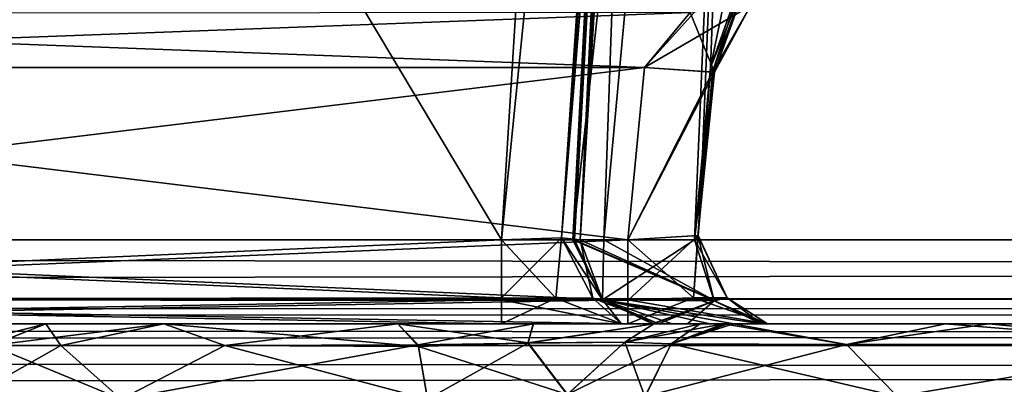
# Model space of a CAD drawing. Header units: inches. Extents: x -10 to 10, y -2.3 to 4.3.
# Tile 514 of 656: x -2.496 to -2.125, y -1.628 to -1.49. Entities that reach past the tile are written whole.
import ezdxf

# ---------------------------------------------------------------- set-up
doc = ezdxf.new("R2010")
doc.units = ezdxf.units.IN
doc.header["$LTSCALE"] = 65.185185
doc.header["$MEASUREMENT"] = 0
for name, color, linetype in [('131', 7, 'CONTINUOUS'), ('140', 7, 'CONTINUOUS'), ('165', 7, 'CONTINUOUS'), ('195', 7, 'CONTINUOUS'), ('196', 7, 'CONTINUOUS'), ('3830', 7, 'CONTINUOUS'), ('3835', 7, 'CONTINUOUS'), ('4256', 7, 'CONTINUOUS'), ('4257', 7, 'CONTINUOUS'), ('4258', 7, 'CONTINUOUS'), ('4259', 7, 'CONTINUOUS'), ('432', 7, 'CONTINUOUS'), ('5758', 7, 'CONTINUOUS'), ('5759', 7, 'CONTINUOUS'), ('5760', 7, 'CONTINUOUS'), ('5766', 7, 'CONTINUOUS'), ('5767', 7, 'CONTINUOUS'), ('5768', 7, 'CONTINUOUS'), ('5769', 7, 'CONTINUOUS'), ('5770', 7, 'CONTINUOUS'), ('5771', 7, 'CONTINUOUS'), ('5772', 7, 'CONTINUOUS'), ('5773', 7, 'CONTINUOUS'), ('5941', 7, 'CONTINUOUS'), ('5942', 7, 'CONTINUOUS'), ('5965', 7, 'CONTINUOUS'), ('5966', 7, 'CONTINUOUS'), ('6282', 7, 'CONTINUOUS'), ('6283', 7, 'CONTINUOUS'), ('6829', 7, 'CONTINUOUS'), ('6830', 7, 'CONTINUOUS'), ('724', 7, 'CONTINUOUS'), ('725', 7, 'CONTINUOUS'), ('726', 7, 'CONTINUOUS'), ('727', 7, 'CONTINUOUS'), ('728', 7, 'CONTINUOUS'), ('729', 7, 'CONTINUOUS'), ('730', 7, 'CONTINUOUS'), ('731', 7, 'CONTINUOUS'), ('732', 7, 'CONTINUOUS'), ('733', 7, 'CONTINUOUS'), ('734', 7, 'CONTINUOUS'), ('8585', 7, 'CONTINUOUS'), ('8594', 7, 'CONTINUOUS')]:
    doc.layers.add(name, color=color, linetype=linetype)

msp = doc.modelspace()

# ---------------------------------------------------------------- linework, layer by layer
at = {"layer": '131', "linetype": 'Continuous'}
for points in [[(8.075, -1.605, 4.09849), (-8.075, -1.605, 4.09849), (8.075, -1.605, -4.09849), (8.075, -1.605, 4.09849)], [(8.075, -1.605, -4.09849), (-8.075, -1.605, 4.09849), (-8.075, -1.605, -4.09849), (8.075, -1.605, -4.09849)]]:
    msp.add_3dface(points, dxfattribs=at)
at = {"layer": '140', "linetype": 'Continuous'}
for points in [[(-8.5782, -1.605, -4.59779), (8.57822, -1.605, -4.59779), (-5.96565, -1.605, -4.58254), (-8.5782, -1.605, -4.59779)], [(8.57822, -1.605, 4.59779), (-8.5782, -1.605, 4.59779), (5.96565, -1.605, 4.58254), (8.57822, -1.605, 4.59779)], [(5.96565, -1.605, 4.58254), (-8.5782, -1.605, 4.59779), (1.96565, -1.605, 4.58254), (5.96565, -1.605, 4.58254)], [(1.96565, -1.605, 4.58254), (-8.5782, -1.605, 4.59779), (-1.98604, -1.605, 4.58467), (1.96565, -1.605, 4.58254)], [(-1.98604, -1.605, 4.58467), (-8.5782, -1.605, 4.59779), (-5.98604, -1.605, 4.58467), (-1.98604, -1.605, 4.58467)], [(-2.14705, -1.605, 4.53289), (-1.98604, -1.605, 4.58467), (-5.98604, -1.605, 4.58467), (-2.14705, -1.605, 4.53289)], [(-2.31453, -1.605, 4.45621), (-2.14705, -1.605, 4.53289), (-5.98604, -1.605, 4.58467), (-2.31453, -1.605, 4.45621)], [(-2.82517, -1.605, 4.45621), (-2.31453, -1.605, 4.45621), (-5.98604, -1.605, 4.58467), (-2.82517, -1.605, 4.45621)], [(-5.96565, -1.605, -4.58254), (8.57822, -1.605, -4.59779), (-1.96565, -1.605, -4.58254), (-5.96565, -1.605, -4.58254)], [(-5.81869, -1.605, -4.49853), (-5.96565, -1.605, -4.58254), (-1.96565, -1.605, -4.58254), (-5.81869, -1.605, -4.49853)], [(-5.68547, -1.605, -4.45621), (-5.81869, -1.605, -4.49853), (-1.96565, -1.605, -4.58254), (-5.68547, -1.605, -4.45621)], [(-5.17483, -1.605, -4.45621), (-5.68547, -1.605, -4.45621), (-1.96565, -1.605, -4.58254), (-5.17483, -1.605, -4.45621)], [(-4.82517, -1.605, -4.45621), (-5.17483, -1.605, -4.45621), (-1.96565, -1.605, -4.58254), (-4.82517, -1.605, -4.45621)], [(-4.15533, -1.605, -4.45621), (-4.82517, -1.605, -4.45621), (-1.96565, -1.605, -4.58254), (-4.15533, -1.605, -4.45621)], [(-4.11292, -1.605, -4.43865), (-4.15533, -1.605, -4.45621), (-1.96565, -1.605, -4.58254), (-4.11292, -1.605, -4.43865)], [(-3.84467, -1.605, -4.45621), (-4.11292, -1.605, -4.43865), (-1.96565, -1.605, -4.58254), (-3.84467, -1.605, -4.45621)], [(-3.17483, -1.605, -4.45621), (-3.84467, -1.605, -4.45621), (-1.96565, -1.605, -4.58254), (-3.17483, -1.605, -4.45621)], [(-3.13242, -1.605, -4.43865), (-3.17483, -1.605, -4.45621), (-1.96565, -1.605, -4.58254), (-3.13242, -1.605, -4.43865)], [(-2.82517, -1.605, -4.45621), (-3.13242, -1.605, -4.43865), (-1.96565, -1.605, -4.58254), (-2.82517, -1.605, -4.45621)], [(-2.31452, -1.605, -4.45621), (-2.82517, -1.605, -4.45621), (-2.1307, -1.605, -4.54503), (-2.31452, -1.605, -4.45621)], [(-2.1307, -1.605, -4.54503), (-2.82517, -1.605, -4.45621), (-1.96565, -1.605, -4.58254), (-2.1307, -1.605, -4.54503)], [(-2.26926, -1.605, 4.4356), (-2.14705, -1.605, 4.53289), (-2.31453, -1.605, 4.45621), (-2.26926, -1.605, 4.4356)], [(-2.26927, -1.605, -4.4356), (-2.31452, -1.605, -4.45621), (-2.1307, -1.605, -4.54503), (-2.26927, -1.605, -4.4356)], [(-2.25518, -1.605, -4.38791), (-2.26927, -1.605, -4.4356), (-2.1307, -1.605, -4.54503), (-2.25518, -1.605, -4.38791)], [(-2.23083, -1.605, 4.38494), (-2.14705, -1.605, 4.53289), (-2.26926, -1.605, 4.4356), (-2.23083, -1.605, 4.38494)], [(-2.23964, -1.605, 4.35707), (-2.23083, -1.605, 4.38494), (-2.26926, -1.605, 4.4356), (-2.23964, -1.605, 4.35707)], [(-2.25518, -1.605, 4.38791), (-2.23964, -1.605, 4.35707), (-2.26926, -1.605, 4.4356), (-2.25518, -1.605, 4.38791)], [(-2.25754, -1.605, -4.36073), (-2.25518, -1.605, -4.38791), (-2.25702, -1.605, -4.33343), (-2.25754, -1.605, -4.36073)], [(-2.25754, -1.605, 4.36074), (-2.25702, -1.605, 4.33343), (-2.25518, -1.605, 4.38791), (-2.25754, -1.605, 4.36074)], [(-2.25702, -1.605, -4.33343), (-2.25518, -1.605, -4.38791), (-2.23964, -1.605, -4.35706), (-2.25702, -1.605, -4.33343)], [(-2.25702, -1.605, 4.33343), (-2.23964, -1.605, 4.35707), (-2.25518, -1.605, 4.38791), (-2.25702, -1.605, 4.33343)], [(-2.23964, -1.605, -4.35706), (-2.25518, -1.605, -4.38791), (-2.22707, -1.605, -4.40491), (-2.23964, -1.605, -4.35706)], [(-2.22707, -1.605, -4.40491), (-2.25518, -1.605, -4.38791), (-2.1307, -1.605, -4.54503), (-2.22707, -1.605, -4.40491)], [(-2.2308, -1.605, -4.38506), (-2.23964, -1.605, -4.35706), (-2.22915, -1.605, -4.39501), (-2.2308, -1.605, -4.38506)], [(-2.22915, -1.605, -4.39501), (-2.23964, -1.605, -4.35706), (-2.22707, -1.605, -4.40491), (-2.22915, -1.605, -4.39501)]]:
    msp.add_3dface(points, dxfattribs=at)
at = {"layer": '165', "linetype": 'Continuous'}
for points in [[(8.57837, -1.59603, 4.61919), (8.57837, -1.57343, 4.62775), (-8.57837, -1.59542, 4.61977), (8.57837, -1.59603, 4.61919)], [(-8.57837, -1.59542, 4.61977), (8.57837, -1.57343, 4.62775), (-8.57837, -1.57343, 4.62775), (-8.57837, -1.59542, 4.61977)], [(-8.5782, -1.605, 4.59779), (8.57837, -1.59603, 4.61919), (-8.57837, -1.59542, 4.61977), (-8.5782, -1.605, 4.59779)], [(-8.5782, -1.605, 4.59779), (8.57822, -1.605, 4.59779), (8.57837, -1.59603, 4.61919), (-8.5782, -1.605, 4.59779)]]:
    msp.add_3dface(points, dxfattribs=at)
at = {"layer": '195', "linetype": 'Continuous'}
for points in [[(-8.57837, -1.59603, -4.61919), (-8.57837, -1.57343, -4.62775), (8.57837, -1.59542, -4.61977), (-8.57837, -1.59603, -4.61919)], [(8.57837, -1.59542, -4.61977), (-8.57837, -1.57343, -4.62775), (8.57837, -1.57343, -4.62775), (8.57837, -1.59542, -4.61977)], [(8.57822, -1.605, -4.59779), (-8.57837, -1.59603, -4.61919), (8.57837, -1.59542, -4.61977), (8.57822, -1.605, -4.59779)], [(8.57822, -1.605, -4.59779), (-8.5782, -1.605, -4.59779), (-8.57837, -1.59603, -4.61919), (8.57822, -1.605, -4.59779)]]:
    msp.add_3dface(points, dxfattribs=at)
at = {"layer": '196', "linetype": 'Continuous'}
for points in [[(-1.89693, -0.63817, -4.57874), (-8.57837, -1.57343, -4.62775), (-1.93761, -0.62096, -4.57784), (-1.89693, -0.63817, -4.57874)], [(-1.93761, -0.62096, -4.57784), (-8.57837, -1.57343, -4.62775), (-2.10307, -0.63817, -4.57874), (-1.93761, -0.62096, -4.57784)], [(8.57837, -1.57343, -4.62775), (-8.57837, -1.57343, -4.62775), (8.52935, -0.63817, -4.57874), (8.57837, -1.57343, -4.62775)], [(5.89693, -0.63817, -4.57874), (-8.57837, -1.57343, -4.62775), (5.12257, -0.63817, -4.57874), (5.89693, -0.63817, -4.57874)], [(-8.57837, -1.57343, -4.62775), (5.89693, -0.63817, -4.57874), (6.10307, -0.63817, -4.57874), (-8.57837, -1.57343, -4.62775)], [(5.12257, -0.63817, -4.57874), (-8.57837, -1.57343, -4.62775), (4.87743, -0.63817, -4.57874), (5.12257, -0.63817, -4.57874)], [(4.87743, -0.63817, -4.57874), (-8.57837, -1.57343, -4.62775), (4.10307, -0.63817, -4.57874), (4.87743, -0.63817, -4.57874)], [(4.10307, -0.63817, -4.57874), (-8.57837, -1.57343, -4.62775), (3.89693, -0.63817, -4.57874), (4.10307, -0.63817, -4.57874)], [(3.89693, -0.63817, -4.57874), (-8.57837, -1.57343, -4.62775), (3.12257, -0.63817, -4.57874), (3.89693, -0.63817, -4.57874)], [(3.12257, -0.63817, -4.57874), (-8.57837, -1.57343, -4.62775), (2.87743, -0.63817, -4.57874), (3.12257, -0.63817, -4.57874)], [(2.87743, -0.63817, -4.57874), (-8.57837, -1.57343, -4.62775), (2.10307, -0.63817, -4.57874), (2.87743, -0.63817, -4.57874)], [(2.10307, -0.63817, -4.57874), (-8.57837, -1.57343, -4.62775), (1.89693, -0.63817, -4.57874), (2.10307, -0.63817, -4.57874)], [(1.89693, -0.63817, -4.57874), (-8.57837, -1.57343, -4.62775), (-1.89693, -0.63817, -4.57874), (1.89693, -0.63817, -4.57874)], [(-2.10307, -0.63817, -4.57874), (-8.57837, -1.57343, -4.62775), (-2.87743, -0.63817, -4.57874), (-2.10307, -0.63817, -4.57874)], [(8.52935, -0.63817, -4.57874), (-8.57837, -1.57343, -4.62775), (7.12257, -0.63817, -4.57874), (8.52935, -0.63817, -4.57874)], [(7.12257, -0.63817, -4.57874), (-8.57837, -1.57343, -4.62775), (6.87743, -0.63817, -4.57874), (7.12257, -0.63817, -4.57874)], [(6.87743, -0.63817, -4.57874), (-8.57837, -1.57343, -4.62775), (6.10307, -0.63817, -4.57874), (6.87743, -0.63817, -4.57874)]]:
    msp.add_3dface(points, dxfattribs=at)
at = {"layer": '3830', "linetype": 'Continuous'}
for points in [[(-8.075, -1.605, 4.09849), (8.075, -1.605, 4.09849), (8.075, -1.61324, 4.07784), (-8.075, -1.605, 4.09849)], [(-8.075, -1.605, 4.09849), (8.075, -1.61324, 4.07784), (-8.075, -1.61324, 4.07784), (-8.075, -1.605, 4.09849)], [(8.075, -1.63343, 4.06853), (-8.075, -1.63343, 4.06853), (-8.075, -1.61324, 4.07784), (8.075, -1.63343, 4.06853)], [(8.075, -1.61324, 4.07784), (8.075, -1.63343, 4.06853), (-8.075, -1.61324, 4.07784), (8.075, -1.61324, 4.07784)]]:
    msp.add_3dface(points, dxfattribs=at)
at = {"layer": '3835', "linetype": 'Continuous'}
for points in [[(8.075, -1.605, -4.09849), (-8.075, -1.605, -4.09849), (-8.075, -1.61324, -4.07784), (8.075, -1.605, -4.09849)], [(8.075, -1.61324, -4.07784), (8.075, -1.605, -4.09849), (-8.075, -1.61324, -4.07784), (8.075, -1.61324, -4.07784)], [(-8.075, -1.63343, -4.06853), (8.075, -1.63343, -4.06853), (8.075, -1.61324, -4.07784), (-8.075, -1.63343, -4.06853)], [(-8.075, -1.63343, -4.06853), (8.075, -1.61324, -4.07784), (-8.075, -1.61324, -4.07784), (-8.075, -1.63343, -4.06853)]]:
    msp.add_3dface(points, dxfattribs=at)
at = {"layer": '4256', "linetype": 'Continuous'}
for points in [[(-2.2308, -1.605, -4.38506), (-2.22915, -1.605, -4.39501), (-2.25052, -1.61257, -4.38786), (-2.2308, -1.605, -4.38506)], [(-2.22915, -1.605, -4.39501), (-2.22707, -1.605, -4.40491), (-2.25052, -1.61257, -4.38786), (-2.22915, -1.605, -4.39501)], [(-2.25052, -1.61257, -4.38786), (-2.22707, -1.605, -4.40491), (-2.18448, -1.61288, -4.52575), (-2.25052, -1.61257, -4.38786)], [(-2.22707, -1.605, -4.40491), (-2.1307, -1.605, -4.54503), (-2.18448, -1.61288, -4.52575), (-2.22707, -1.605, -4.40491)], [(-2.18448, -1.61288, -4.52575), (-2.1307, -1.605, -4.54503), (-2.05086, -1.61288, -4.60027), (-2.18448, -1.61288, -4.52575)], [(-2.1307, -1.605, -4.54503), (-1.96565, -1.605, -4.58254), (-2.05086, -1.61288, -4.60027), (-2.1307, -1.605, -4.54503)], [(-2.18448, -1.61288, -4.52575), (-2.26038, -1.63239, -4.38928), (-2.25052, -1.61257, -4.38786), (-2.18448, -1.61288, -4.52575)], [(-2.26038, -1.63239, -4.38928), (-2.18448, -1.61288, -4.52575), (-2.16515, -1.63239, -4.55673), (-2.26038, -1.63239, -4.38928)], [(-2.18448, -1.61288, -4.52575), (-2.05086, -1.61288, -4.60027), (-2.16515, -1.63239, -4.55673), (-2.18448, -1.61288, -4.52575)], [(-2.16515, -1.63239, -4.55673), (-2.05086, -1.61288, -4.60027), (-1.98132, -1.63239, -4.61437), (-2.16515, -1.63239, -4.55673)]]:
    msp.add_3dface(points, dxfattribs=at)
at = {"layer": '4257', "linetype": 'Continuous'}
for points in [[(-2.35361, -1.605, -4.31474), (-2.3024, -1.605, -4.30977), (-2.34596, -1.61295, -4.33359), (-2.35361, -1.605, -4.31474)], [(-2.34596, -1.61295, -4.33359), (-2.3024, -1.605, -4.30977), (-2.30451, -1.61226, -4.32927), (-2.34596, -1.61295, -4.33359)], [(-2.3024, -1.605, -4.30977), (-2.25702, -1.605, -4.33343), (-2.30451, -1.61226, -4.32927), (-2.3024, -1.605, -4.30977)], [(-2.30451, -1.61226, -4.32927), (-2.25702, -1.605, -4.33343), (-2.26796, -1.612, -4.34979), (-2.30451, -1.61226, -4.32927)], [(-2.25702, -1.605, -4.33343), (-2.23964, -1.605, -4.35706), (-2.26796, -1.612, -4.34979), (-2.25702, -1.605, -4.33343)], [(-2.23964, -1.605, -4.35706), (-2.2308, -1.605, -4.38506), (-2.26796, -1.612, -4.34979), (-2.23964, -1.605, -4.35706)], [(-2.2308, -1.605, -4.38506), (-2.25052, -1.61257, -4.38786), (-2.26796, -1.612, -4.34979), (-2.2308, -1.605, -4.38506)], [(-2.34596, -1.61295, -4.33359), (-2.30451, -1.61226, -4.32927), (-2.34234, -1.63343, -4.3425), (-2.34596, -1.61295, -4.33359)], [(-2.34234, -1.63343, -4.3425), (-2.30451, -1.61226, -4.32927), (-2.28977, -1.63161, -4.34579), (-2.34234, -1.63343, -4.3425)], [(-2.30451, -1.61226, -4.32927), (-2.26796, -1.612, -4.34979), (-2.28977, -1.63161, -4.34579), (-2.30451, -1.61226, -4.32927)], [(-2.26796, -1.612, -4.34979), (-2.25052, -1.61257, -4.38786), (-2.28977, -1.63161, -4.34579), (-2.26796, -1.612, -4.34979)], [(-2.25052, -1.61257, -4.38786), (-2.26038, -1.63239, -4.38928), (-2.28977, -1.63161, -4.34579), (-2.25052, -1.61257, -4.38786)]]:
    msp.add_3dface(points, dxfattribs=at)
at = {"layer": '4258', "linetype": 'Continuous'}
for points in [[(-2.48634, -1.605, -4.23024), (-2.44175, -1.605, -4.3067), (-2.50698, -1.61326, -4.2313), (-2.48634, -1.605, -4.23024)], [(-2.50698, -1.61326, -4.2313), (-2.44175, -1.605, -4.3067), (-2.48059, -1.61325, -4.29956), (-2.50698, -1.61326, -4.2313)], [(-2.48059, -1.61325, -4.29956), (-2.44175, -1.605, -4.3067), (-2.41885, -1.61324, -4.33886), (-2.48059, -1.61325, -4.29956)], [(-2.44175, -1.605, -4.3067), (-2.35361, -1.605, -4.31474), (-2.41885, -1.61324, -4.33886), (-2.44175, -1.605, -4.3067)], [(-2.35361, -1.605, -4.31474), (-2.34596, -1.61295, -4.33359), (-2.41885, -1.61324, -4.33886), (-2.35361, -1.605, -4.31474)], [(-2.51626, -1.63343, -4.23177), (-2.48059, -1.61325, -4.29956), (-2.45786, -1.63343, -4.332), (-2.51626, -1.63343, -4.23177)], [(-2.48059, -1.61325, -4.29956), (-2.51626, -1.63343, -4.23177), (-2.50698, -1.61326, -4.2313), (-2.48059, -1.61325, -4.29956)], [(-2.48059, -1.61325, -4.29956), (-2.41885, -1.61324, -4.33886), (-2.45786, -1.63343, -4.332), (-2.48059, -1.61325, -4.29956)], [(-2.34596, -1.61295, -4.33359), (-2.34234, -1.63343, -4.3425), (-2.45786, -1.63343, -4.332), (-2.34596, -1.61295, -4.33359)], [(-2.41885, -1.61324, -4.33886), (-2.34596, -1.61295, -4.33359), (-2.45786, -1.63343, -4.332), (-2.41885, -1.61324, -4.33886)]]:
    msp.add_3dface(points, dxfattribs=at)
at = {"layer": '4259', "linetype": 'Continuous'}
for points in [[(-2.51418, -1.605, -4.16967), (-2.48634, -1.605, -4.23024), (-2.51702, -1.61288, -4.19799), (-2.51418, -1.605, -4.16967)], [(-2.48634, -1.605, -4.23024), (-2.50698, -1.61326, -4.2313), (-2.51702, -1.61288, -4.19799), (-2.48634, -1.605, -4.23024)]]:
    msp.add_3dface(points, dxfattribs=at)
at = {"layer": '432', "linetype": 'Continuous'}
for points in [[(-8.57837, -1.57343, 4.62775), (8.57837, -1.57343, 4.62775), (-8.52935, -0.63817, 4.57874), (-8.57837, -1.57343, 4.62775)], [(-8.52935, -0.63817, 4.57874), (8.57837, -1.57343, 4.62775), (-7.12257, -0.63817, 4.57874), (-8.52935, -0.63817, 4.57874)], [(-7.12257, -0.63817, 4.57874), (8.57837, -1.57343, 4.62775), (-6.87743, -0.63817, 4.57874), (-7.12257, -0.63817, 4.57874)], [(-6.87743, -0.63817, 4.57874), (8.57837, -1.57343, 4.62775), (-6.10307, -0.63817, 4.57874), (-6.87743, -0.63817, 4.57874)], [(-6.10307, -0.63817, 4.57874), (8.57837, -1.57343, 4.62775), (-5.89693, -0.63817, 4.57874), (-6.10307, -0.63817, 4.57874)], [(-5.89693, -0.63817, 4.57874), (8.57837, -1.57343, 4.62775), (-5.12257, -0.63817, 4.57874), (-5.89693, -0.63817, 4.57874)], [(-5.12257, -0.63817, 4.57874), (8.57837, -1.57343, 4.62775), (-4.87743, -0.63817, 4.57874), (-5.12257, -0.63817, 4.57874)], [(-4.87743, -0.63817, 4.57874), (8.57837, -1.57343, 4.62775), (-4.10307, -0.63817, 4.57874), (-4.87743, -0.63817, 4.57874)], [(8.57837, -1.57343, 4.62775), (-3.89693, -0.63817, 4.57874), (-4.10307, -0.63817, 4.57874), (8.57837, -1.57343, 4.62775)], [(-3.89693, -0.63817, 4.57874), (8.57837, -1.57343, 4.62775), (-3.12257, -0.63817, 4.57874), (-3.89693, -0.63817, 4.57874)], [(-3.12257, -0.63817, 4.57874), (8.57837, -1.57343, 4.62775), (-2.87743, -0.63817, 4.57874), (-3.12257, -0.63817, 4.57874)], [(-2.87743, -0.63817, 4.57874), (8.57837, -1.57343, 4.62775), (-2.10307, -0.63817, 4.57874), (-2.87743, -0.63817, 4.57874)]]:
    msp.add_3dface(points, dxfattribs=at)
at = {"layer": '5758', "linetype": 'Continuous'}
for points in [[(-2.79519, -1.605, 4.1199), (-2.57611, -1.605, 4.14496), (-2.26689, -1.605, 4.1199), (-2.79519, -1.605, 4.1199)], [(-2.26689, -1.605, 4.1199), (-2.57611, -1.605, 4.14496), (-2.51418, -1.605, 4.16967), (-2.26689, -1.605, 4.1199)], [(-2.30252, -1.605, 4.30975), (-2.26689, -1.605, 4.1199), (-2.51418, -1.605, 4.16967), (-2.30252, -1.605, 4.30975)], [(-2.35361, -1.605, 4.31474), (-2.30252, -1.605, 4.30975), (-2.51418, -1.605, 4.16967), (-2.35361, -1.605, 4.31474)], [(-2.44176, -1.605, 4.30669), (-2.35361, -1.605, 4.31474), (-2.51418, -1.605, 4.16967), (-2.44176, -1.605, 4.30669)], [(-2.48634, -1.605, 4.23024), (-2.44176, -1.605, 4.30669), (-2.51418, -1.605, 4.16967), (-2.48634, -1.605, 4.23024)], [(-2.25702, -1.605, 4.33343), (-2.26689, -1.605, 4.1199), (-2.30252, -1.605, 4.30975), (-2.25702, -1.605, 4.33343)], [(-2.26689, -1.605, 4.1199), (-2.25702, -1.605, 4.33343), (-2.25011, -1.605, 4.28995), (-2.26689, -1.605, 4.1199)], [(-2.21424, -1.605, 4.15111), (-2.26689, -1.605, 4.1199), (-2.21654, -1.605, 4.2123), (-2.21424, -1.605, 4.15111)], [(-2.21654, -1.605, 4.2123), (-2.26689, -1.605, 4.1199), (-2.22693, -1.605, 4.2299), (-2.21654, -1.605, 4.2123)], [(-2.22693, -1.605, 4.2299), (-2.26689, -1.605, 4.1199), (-2.23589, -1.605, 4.24827), (-2.22693, -1.605, 4.2299)], [(-2.23589, -1.605, 4.24827), (-2.26689, -1.605, 4.1199), (-2.25011, -1.605, 4.28995), (-2.23589, -1.605, 4.24827)]]:
    msp.add_3dface(points, dxfattribs=at)
at = {"layer": '5759', "linetype": 'Continuous'}
for points in [[(-2.26689, -1.57343, 4.14986), (-2.79523, -1.59526, 4.14202), (-2.26689, -1.59603, 4.14129), (-2.26689, -1.57343, 4.14986)], [(-2.79523, -1.57343, 4.14986), (-2.79523, -1.59526, 4.14202), (-2.26689, -1.57343, 4.14986), (-2.79523, -1.57343, 4.14986)], [(-2.79523, -1.59526, 4.14202), (-2.79519, -1.605, 4.1199), (-2.26689, -1.59603, 4.14129), (-2.79523, -1.59526, 4.14202)], [(-2.79519, -1.605, 4.1199), (-2.26689, -1.605, 4.1199), (-2.26689, -1.59603, 4.14129), (-2.79519, -1.605, 4.1199)]]:
    msp.add_3dface(points, dxfattribs=at)
at = {"layer": '5760', "linetype": 'Continuous'}
for points in [[(-2.79523, -1.57343, 4.14986), (-2.26689, -1.57343, 4.14986), (-2.79863, -1.50843, 4.14645), (-2.79523, -1.57343, 4.14986)], [(-2.79863, -1.50843, 4.14645), (-2.26689, -1.57343, 4.14986), (-2.26056, -1.50843, 4.14645), (-2.79863, -1.50843, 4.14645)]]:
    msp.add_3dface(points, dxfattribs=at)
at = {"layer": '5766', "linetype": 'Continuous'}
for points in [[(-2.27593, -1.57343, 4.27071), (-2.28765, -1.57343, 4.352), (-2.21216, -0.88343, 4.21696), (-2.27593, -1.57343, 4.27071)], [(-2.21216, -0.88343, 4.21696), (-2.28765, -1.57343, 4.352), (-2.25149, -0.88343, 4.352), (-2.21216, -0.88343, 4.21696)], [(-2.25149, -0.88343, 4.352), (-2.28765, -1.57343, 4.352), (-2.28695, -1.57343, 4.3721), (-2.25149, -0.88343, 4.352)], [(-2.28484, -1.57343, 4.39211), (-2.25149, -0.88343, 4.352), (-2.28695, -1.57343, 4.3721), (-2.28484, -1.57343, 4.39211)], [(-2.24885, -0.88343, 4.38832), (-2.25149, -0.88343, 4.352), (-2.28484, -1.57343, 4.39211), (-2.24885, -0.88343, 4.38832)], [(-2.26348, -1.22554, 4.40826), (-2.24885, -0.88343, 4.38832), (-2.28484, -1.57343, 4.39211), (-2.26348, -1.22554, 4.40826)], [(-2.24171, -1.57343, 4.19606), (-2.27593, -1.57343, 4.27071), (-2.21216, -0.88343, 4.21696), (-2.24171, -1.57343, 4.19606)], [(-2.23873, -1.54096, 4.1946), (-2.24171, -1.57343, 4.19606), (-2.21216, -0.88343, 4.21696), (-2.23873, -1.54096, 4.1946)], [(-2.23572, -1.50843, 4.19315), (-2.23873, -1.54096, 4.1946), (-2.21216, -0.88343, 4.21696), (-2.23572, -1.50843, 4.19315)], [(-2.22175, -1.46919, 4.17749), (-2.23572, -1.50843, 4.19315), (-2.10647, -0.88343, 4.12416), (-2.22175, -1.46919, 4.17749)], [(-2.10647, -0.88343, 4.12416), (-2.23572, -1.50843, 4.19315), (-2.21216, -0.88343, 4.21696), (-2.10647, -0.88343, 4.12416)]]:
    msp.add_3dface(points, dxfattribs=at)
at = {"layer": '5767', "linetype": 'Continuous'}
for points in [[(-2.28765, -1.57343, 4.352), (-2.27593, -1.57343, 4.27071), (-2.23434, -1.59624, 4.20081), (-2.28765, -1.57343, 4.352)], [(-2.28695, -1.57343, 4.3721), (-2.28765, -1.57343, 4.352), (-2.23434, -1.59624, 4.20081), (-2.28695, -1.57343, 4.3721)], [(-2.28484, -1.57343, 4.39211), (-2.28695, -1.57343, 4.3721), (-2.23434, -1.59624, 4.20081), (-2.28484, -1.57343, 4.39211)], [(-2.28484, -1.57343, 4.39211), (-2.23434, -1.59624, 4.20081), (-2.27636, -1.59603, 4.39092), (-2.28484, -1.57343, 4.39211)], [(-2.27593, -1.57343, 4.27071), (-2.24171, -1.57343, 4.19606), (-2.23434, -1.59624, 4.20081), (-2.27593, -1.57343, 4.27071)], [(-2.25702, -1.605, 4.33343), (-2.25754, -1.605, 4.36074), (-2.27636, -1.59603, 4.39092), (-2.25702, -1.605, 4.33343)], [(-2.25011, -1.605, 4.28995), (-2.25702, -1.605, 4.33343), (-2.27636, -1.59603, 4.39092), (-2.25011, -1.605, 4.28995)], [(-2.25754, -1.605, 4.36074), (-2.25518, -1.605, 4.38791), (-2.27636, -1.59603, 4.39092), (-2.25754, -1.605, 4.36074)], [(-2.21654, -1.605, 4.2123), (-2.22693, -1.605, 4.2299), (-2.27636, -1.59603, 4.39092), (-2.21654, -1.605, 4.2123)], [(-2.23434, -1.59624, 4.20081), (-2.21654, -1.605, 4.2123), (-2.27636, -1.59603, 4.39092), (-2.23434, -1.59624, 4.20081)], [(-2.22693, -1.605, 4.2299), (-2.23589, -1.605, 4.24827), (-2.27636, -1.59603, 4.39092), (-2.22693, -1.605, 4.2299)], [(-2.23589, -1.605, 4.24827), (-2.25011, -1.605, 4.28995), (-2.27636, -1.59603, 4.39092), (-2.23589, -1.605, 4.24827)]]:
    msp.add_3dface(points, dxfattribs=at)
at = {"layer": '5768', "linetype": 'Continuous'}
for points in [[(-2.26689, -1.57343, 4.14986), (-2.24209, -1.59519, 4.15128), (-2.24044, -1.57173, 4.16524), (-2.26689, -1.57343, 4.14986)], [(-2.26689, -1.57343, 4.14986), (-2.26689, -1.59603, 4.14129), (-2.24209, -1.59519, 4.15128), (-2.26689, -1.57343, 4.14986)], [(-2.24209, -1.59519, 4.15128), (-2.22947, -1.59519, 4.17442), (-2.24044, -1.57173, 4.16524), (-2.24209, -1.59519, 4.15128)], [(-2.23434, -1.59624, 4.20081), (-2.24171, -1.57343, 4.19606), (-2.24044, -1.57173, 4.16524), (-2.23434, -1.59624, 4.20081)], [(-2.22947, -1.59519, 4.17442), (-2.23434, -1.59624, 4.20081), (-2.24044, -1.57173, 4.16524), (-2.22947, -1.59519, 4.17442)], [(-2.26689, -1.59603, 4.14129), (-2.21424, -1.605, 4.15111), (-2.24209, -1.59519, 4.15128), (-2.26689, -1.59603, 4.14129)], [(-2.26689, -1.605, 4.1199), (-2.21424, -1.605, 4.15111), (-2.26689, -1.59603, 4.14129), (-2.26689, -1.605, 4.1199)], [(-2.24209, -1.59519, 4.15128), (-2.21424, -1.605, 4.15111), (-2.22947, -1.59519, 4.17442), (-2.24209, -1.59519, 4.15128)], [(-2.21654, -1.605, 4.2123), (-2.23434, -1.59624, 4.20081), (-2.22947, -1.59519, 4.17442), (-2.21654, -1.605, 4.2123)], [(-2.21424, -1.605, 4.15111), (-2.21654, -1.605, 4.2123), (-2.22947, -1.59519, 4.17442), (-2.21424, -1.605, 4.15111)]]:
    msp.add_3dface(points, dxfattribs=at)
at = {"layer": '5769', "linetype": 'Continuous'}
for points in [[(-2.26056, -1.50843, 4.14645), (-2.26689, -1.57343, 4.14986), (-2.23424, -1.51019, 4.1624), (-2.26056, -1.50843, 4.14645)], [(-2.26689, -1.57343, 4.14986), (-2.24044, -1.57173, 4.16524), (-2.23424, -1.51019, 4.1624), (-2.26689, -1.57343, 4.14986)], [(-2.24171, -1.57343, 4.19606), (-2.23873, -1.54096, 4.1946), (-2.23424, -1.51019, 4.1624), (-2.24171, -1.57343, 4.19606)], [(-2.24044, -1.57173, 4.16524), (-2.24171, -1.57343, 4.19606), (-2.23424, -1.51019, 4.1624), (-2.24044, -1.57173, 4.16524)], [(-2.23873, -1.54096, 4.1946), (-2.23572, -1.50843, 4.19315), (-2.23424, -1.51019, 4.1624), (-2.23873, -1.54096, 4.1946)]]:
    msp.add_3dface(points, dxfattribs=at)
at = {"layer": '5770', "linetype": 'Continuous'}
for points in [[(-2.23572, -1.50843, 4.19315), (-2.22175, -1.46919, 4.17749), (-2.21803, -1.46491, 4.17321), (-2.23572, -1.50843, 4.19315)], [(-2.23572, -1.50843, 4.19315), (-2.21803, -1.46491, 4.17321), (-2.23424, -1.51019, 4.1624), (-2.23572, -1.50843, 4.19315)], [(-2.23424, -1.51019, 4.1624), (-2.21803, -1.46491, 4.17321), (-2.22066, -1.48521, 4.15311), (-2.23424, -1.51019, 4.1624)], [(-2.26056, -1.50843, 4.14645), (-2.23424, -1.51019, 4.1624), (-2.24338, -1.48775, 4.13661), (-2.26056, -1.50843, 4.14645)], [(-2.23424, -1.51019, 4.1624), (-2.22066, -1.48521, 4.15311), (-2.24338, -1.48775, 4.13661), (-2.23424, -1.51019, 4.1624)]]:
    msp.add_3dface(points, dxfattribs=at)
at = {"layer": '5771', "linetype": 'Continuous'}
for points in [[(-2.80181, -1.4882, 4.1371), (-2.79863, -1.50843, 4.14645), (-2.24338, -1.48775, 4.13661), (-2.80181, -1.4882, 4.1371)], [(-2.79863, -1.50843, 4.14645), (-2.26056, -1.50843, 4.14645), (-2.24338, -1.48775, 4.13661), (-2.79863, -1.50843, 4.14645)]]:
    msp.add_3dface(points, dxfattribs=at)
at = {"layer": '5772', "linetype": 'Continuous'}
for points in [[(-2.31451, -1.59526, 4.43408), (-2.31449, -1.57343, 4.42625), (-2.29182, -1.57262, 4.41596), (-2.31451, -1.59526, 4.43408)], [(-2.294, -1.59542, 4.42823), (-2.31451, -1.59526, 4.43408), (-2.29182, -1.57262, 4.41596), (-2.294, -1.59542, 4.42823)], [(-2.28001, -1.59542, 4.41212), (-2.294, -1.59542, 4.42823), (-2.29182, -1.57262, 4.41596), (-2.28001, -1.59542, 4.41212)], [(-2.28484, -1.57343, 4.39211), (-2.28001, -1.59542, 4.41212), (-2.29182, -1.57262, 4.41596), (-2.28484, -1.57343, 4.39211)], [(-2.28484, -1.57343, 4.39211), (-2.27636, -1.59603, 4.39092), (-2.28001, -1.59542, 4.41212), (-2.28484, -1.57343, 4.39211)], [(-2.31453, -1.605, 4.45621), (-2.31451, -1.59526, 4.43408), (-2.294, -1.59542, 4.42823), (-2.31453, -1.605, 4.45621)], [(-2.26926, -1.605, 4.4356), (-2.31453, -1.605, 4.45621), (-2.294, -1.59542, 4.42823), (-2.26926, -1.605, 4.4356)], [(-2.26926, -1.605, 4.4356), (-2.294, -1.59542, 4.42823), (-2.28001, -1.59542, 4.41212), (-2.26926, -1.605, 4.4356)], [(-2.27636, -1.59603, 4.39092), (-2.26926, -1.605, 4.4356), (-2.28001, -1.59542, 4.41212), (-2.27636, -1.59603, 4.39092)], [(-2.25518, -1.605, 4.38791), (-2.26926, -1.605, 4.4356), (-2.27636, -1.59603, 4.39092), (-2.25518, -1.605, 4.38791)]]:
    msp.add_3dface(points, dxfattribs=at)
at = {"layer": '5773', "linetype": 'Continuous'}
for points in [[(-2.241, -0.88343, 4.42389), (-2.26348, -1.22554, 4.40826), (-2.29182, -1.57262, 4.41596), (-2.241, -0.88343, 4.42389)], [(-2.241, -0.88343, 4.42389), (-2.29182, -1.57262, 4.41596), (-2.24522, -0.88448, 4.44959), (-2.241, -0.88343, 4.42389)], [(-2.29182, -1.57262, 4.41596), (-2.31449, -1.57343, 4.42625), (-2.24522, -0.88448, 4.44959), (-2.29182, -1.57262, 4.41596)], [(-2.24522, -0.88448, 4.44959), (-2.31449, -1.57343, 4.42625), (-2.29298, -1.22838, 4.44433), (-2.24522, -0.88448, 4.44959)], [(-2.26348, -1.22554, 4.40826), (-2.28484, -1.57343, 4.39211), (-2.29182, -1.57262, 4.41596), (-2.26348, -1.22554, 4.40826)]]:
    msp.add_3dface(points, dxfattribs=at)
at = {"layer": '5941', "linetype": 'Continuous'}
for points in [[(-2.31449, -1.57343, 4.42625), (-2.31451, -1.59526, 4.43408), (-2.82519, -1.57343, 4.42625), (-2.31449, -1.57343, 4.42625)], [(-2.82519, -1.57343, 4.42625), (-2.31451, -1.59526, 4.43408), (-2.82519, -1.59589, 4.43467), (-2.82519, -1.57343, 4.42625)], [(-2.31451, -1.59526, 4.43408), (-2.31453, -1.605, 4.45621), (-2.82519, -1.59589, 4.43467), (-2.31451, -1.59526, 4.43408)], [(-2.31453, -1.605, 4.45621), (-2.82517, -1.605, 4.45621), (-2.82519, -1.59589, 4.43467), (-2.31453, -1.605, 4.45621)]]:
    msp.add_3dface(points, dxfattribs=at)
at = {"layer": '5942', "linetype": 'Continuous'}
for points in [[(-2.29298, -1.22838, 4.44433), (-2.31449, -1.57343, 4.42625), (-2.8742, -0.63817, 4.47526), (-2.29298, -1.22838, 4.44433)], [(-2.8742, -0.63817, 4.47526), (-2.31449, -1.57343, 4.42625), (-2.82519, -1.57343, 4.42625), (-2.8742, -0.63817, 4.47526)]]:
    msp.add_3dface(points, dxfattribs=at)
at = {"layer": '5965', "linetype": 'Continuous'}
for points in [[(-2.30252, -1.605, 4.30975), (-2.35361, -1.605, 4.31474), (-2.30449, -1.61224, 4.32926), (-2.30252, -1.605, 4.30975)], [(-2.30449, -1.61224, 4.32926), (-2.35361, -1.605, 4.31474), (-2.34573, -1.61353, 4.33415), (-2.30449, -1.61224, 4.32926)], [(-2.25702, -1.605, 4.33343), (-2.30252, -1.605, 4.30975), (-2.30449, -1.61224, 4.32926), (-2.25702, -1.605, 4.33343)], [(-2.26795, -1.61199, 4.34979), (-2.25702, -1.605, 4.33343), (-2.30449, -1.61224, 4.32926), (-2.26795, -1.61199, 4.34979)], [(-2.23964, -1.605, 4.35707), (-2.25702, -1.605, 4.33343), (-2.26795, -1.61199, 4.34979), (-2.23964, -1.605, 4.35707)], [(-2.25049, -1.61254, 4.38785), (-2.23964, -1.605, 4.35707), (-2.26795, -1.61199, 4.34979), (-2.25049, -1.61254, 4.38785)], [(-2.23083, -1.605, 4.38494), (-2.23964, -1.605, 4.35707), (-2.25049, -1.61254, 4.38785), (-2.23083, -1.605, 4.38494)], [(-2.30449, -1.61224, 4.32926), (-2.34573, -1.61353, 4.33415), (-2.28961, -1.63161, 4.34588), (-2.30449, -1.61224, 4.32926)], [(-2.34234, -1.63343, 4.3425), (-2.28961, -1.63161, 4.34588), (-2.34573, -1.61353, 4.33415), (-2.34234, -1.63343, 4.3425)], [(-2.26795, -1.61199, 4.34979), (-2.30449, -1.61224, 4.32926), (-2.28961, -1.63161, 4.34588), (-2.26795, -1.61199, 4.34979)], [(-2.26039, -1.63239, 4.38927), (-2.26795, -1.61199, 4.34979), (-2.28961, -1.63161, 4.34588), (-2.26039, -1.63239, 4.38927)], [(-2.25049, -1.61254, 4.38785), (-2.26795, -1.61199, 4.34979), (-2.26039, -1.63239, 4.38927), (-2.25049, -1.61254, 4.38785)]]:
    msp.add_3dface(points, dxfattribs=at)
at = {"layer": '5966', "linetype": 'Continuous'}
for points in [[(-2.23083, -1.605, 4.38494), (-2.25049, -1.61254, 4.38785), (-2.18448, -1.61288, 4.52575), (-2.23083, -1.605, 4.38494)], [(-2.14705, -1.605, 4.53289), (-2.23083, -1.605, 4.38494), (-2.18448, -1.61288, 4.52575), (-2.14705, -1.605, 4.53289)], [(-2.05086, -1.61288, 4.60027), (-2.14705, -1.605, 4.53289), (-2.18448, -1.61288, 4.52575), (-2.05086, -1.61288, 4.60027)], [(-1.98604, -1.605, 4.58467), (-2.14705, -1.605, 4.53289), (-2.05086, -1.61288, 4.60027), (-1.98604, -1.605, 4.58467)], [(-2.25049, -1.61254, 4.38785), (-2.26039, -1.63239, 4.38927), (-2.16515, -1.63239, 4.55673), (-2.25049, -1.61254, 4.38785)], [(-2.18448, -1.61288, 4.52575), (-2.25049, -1.61254, 4.38785), (-2.16515, -1.63239, 4.55673), (-2.18448, -1.61288, 4.52575)], [(-2.05086, -1.61288, 4.60027), (-2.18448, -1.61288, 4.52575), (-2.16515, -1.63239, 4.55673), (-2.05086, -1.61288, 4.60027)], [(-1.98132, -1.63239, 4.61437), (-2.05086, -1.61288, 4.60027), (-2.16515, -1.63239, 4.55673), (-1.98132, -1.63239, 4.61437)]]:
    msp.add_3dface(points, dxfattribs=at)
at = {"layer": '6282', "linetype": 'Continuous'}
for points in [[(-2.48058, -1.61323, 4.29956), (-2.48634, -1.605, 4.23024), (-2.50695, -1.61322, 4.2313), (-2.48058, -1.61323, 4.29956)], [(-2.44176, -1.605, 4.30669), (-2.48634, -1.605, 4.23024), (-2.48058, -1.61323, 4.29956), (-2.44176, -1.605, 4.30669)], [(-2.41885, -1.61324, 4.33886), (-2.44176, -1.605, 4.30669), (-2.48058, -1.61323, 4.29956), (-2.41885, -1.61324, 4.33886)], [(-2.35361, -1.605, 4.31474), (-2.44176, -1.605, 4.30669), (-2.34573, -1.61353, 4.33415), (-2.35361, -1.605, 4.31474)], [(-2.34573, -1.61353, 4.33415), (-2.44176, -1.605, 4.30669), (-2.41885, -1.61324, 4.33886), (-2.34573, -1.61353, 4.33415)], [(-2.51626, -1.63343, 4.23177), (-2.45786, -1.63343, 4.332), (-2.50695, -1.61322, 4.2313), (-2.51626, -1.63343, 4.23177)], [(-2.45786, -1.63343, 4.332), (-2.48058, -1.61323, 4.29956), (-2.50695, -1.61322, 4.2313), (-2.45786, -1.63343, 4.332)], [(-2.45786, -1.63343, 4.332), (-2.41885, -1.61324, 4.33886), (-2.48058, -1.61323, 4.29956), (-2.45786, -1.63343, 4.332)], [(-2.45786, -1.63343, 4.332), (-2.34234, -1.63343, 4.3425), (-2.41885, -1.61324, 4.33886), (-2.45786, -1.63343, 4.332)], [(-2.34234, -1.63343, 4.3425), (-2.34573, -1.61353, 4.33415), (-2.41885, -1.61324, 4.33886), (-2.34234, -1.63343, 4.3425)]]:
    msp.add_3dface(points, dxfattribs=at)
at = {"layer": '6283', "linetype": 'Continuous'}
msp.add_3dface([(-2.48634, -1.605, 4.23024), (-2.51418, -1.605, 4.16967), (-2.50695, -1.61322, 4.2313), (-2.48634, -1.605, 4.23024)], dxfattribs=at)
at = {"layer": '6829', "linetype": 'Continuous'}
for points in [[(-2.26056, -1.50843, -4.14645), (-2.79523, -1.57343, -4.14986), (-2.79863, -1.50843, -4.14645), (-2.26056, -1.50843, -4.14645)], [(-2.26689, -1.57343, -4.14986), (-2.79523, -1.57343, -4.14986), (-2.26056, -1.50843, -4.14645), (-2.26689, -1.57343, -4.14986)]]:
    msp.add_3dface(points, dxfattribs=at)
at = {"layer": '6830', "linetype": 'Continuous'}
for points in [[(-2.24072, -1.48645, -4.13508), (-2.26056, -1.50843, -4.14645), (-2.80181, -1.4882, -4.1371), (-2.24072, -1.48645, -4.13508)], [(-2.26056, -1.50843, -4.14645), (-2.79863, -1.50843, -4.14645), (-2.80181, -1.4882, -4.1371), (-2.26056, -1.50843, -4.14645)]]:
    msp.add_3dface(points, dxfattribs=at)
at = {"layer": '724', "linetype": 'Continuous'}
for points in [[(-2.82519, -1.57343, -4.42625), (-2.1063, -0.63817, -4.47526), (-2.8742, -0.63817, -4.47526), (-2.82519, -1.57343, -4.42625)], [(-2.24993, -0.84341, -4.46451), (-2.1063, -0.63817, -4.47526), (-2.82519, -1.57343, -4.42625), (-2.24993, -0.84341, -4.46451)], [(-2.26973, -0.88351, -4.4624), (-2.24993, -0.84341, -4.46451), (-2.82519, -1.57343, -4.42625), (-2.26973, -0.88351, -4.4624)], [(-2.26973, -0.88351, -4.4624), (-2.82519, -1.57343, -4.42625), (-2.29295, -1.22837, -4.44433), (-2.26973, -0.88351, -4.4624)], [(-2.82519, -1.57343, -4.42625), (-2.31451, -1.57343, -4.42625), (-2.29295, -1.22837, -4.44433), (-2.82519, -1.57343, -4.42625)]]:
    msp.add_3dface(points, dxfattribs=at)
at = {"layer": '725', "linetype": 'Continuous'}
for points in [[(-2.31451, -1.57343, -4.42625), (-2.82519, -1.57343, -4.42625), (-2.82519, -1.59584, -4.43463), (-2.31451, -1.57343, -4.42625)], [(-2.31451, -1.59595, -4.43473), (-2.31451, -1.57343, -4.42625), (-2.82519, -1.59584, -4.43463), (-2.31451, -1.59595, -4.43473)], [(-2.82517, -1.605, -4.45621), (-2.31451, -1.59595, -4.43473), (-2.82519, -1.59584, -4.43463), (-2.82517, -1.605, -4.45621)], [(-2.82517, -1.605, -4.45621), (-2.31452, -1.605, -4.45621), (-2.31451, -1.59595, -4.43473), (-2.82517, -1.605, -4.45621)]]:
    msp.add_3dface(points, dxfattribs=at)
at = {"layer": '726', "linetype": 'Continuous'}
for points in [[(-2.31451, -1.57343, -4.42625), (-2.29402, -1.59542, -4.42824), (-2.29187, -1.57262, -4.41603), (-2.31451, -1.57343, -4.42625)], [(-2.31451, -1.57343, -4.42625), (-2.31451, -1.59595, -4.43473), (-2.29402, -1.59542, -4.42824), (-2.31451, -1.57343, -4.42625)], [(-2.29402, -1.59542, -4.42824), (-2.28002, -1.59542, -4.41214), (-2.29187, -1.57262, -4.41603), (-2.29402, -1.59542, -4.42824)], [(-2.27645, -1.59594, -4.39093), (-2.28484, -1.57343, -4.39211), (-2.29187, -1.57262, -4.41603), (-2.27645, -1.59594, -4.39093)], [(-2.28002, -1.59542, -4.41214), (-2.27645, -1.59594, -4.39093), (-2.29187, -1.57262, -4.41603), (-2.28002, -1.59542, -4.41214)], [(-2.31452, -1.605, -4.45621), (-2.26927, -1.605, -4.4356), (-2.31451, -1.59595, -4.43473), (-2.31452, -1.605, -4.45621)], [(-2.31451, -1.59595, -4.43473), (-2.26927, -1.605, -4.4356), (-2.29402, -1.59542, -4.42824), (-2.31451, -1.59595, -4.43473)], [(-2.26927, -1.605, -4.4356), (-2.28002, -1.59542, -4.41214), (-2.29402, -1.59542, -4.42824), (-2.26927, -1.605, -4.4356)], [(-2.26927, -1.605, -4.4356), (-2.25518, -1.605, -4.38791), (-2.28002, -1.59542, -4.41214), (-2.26927, -1.605, -4.4356)], [(-2.25518, -1.605, -4.38791), (-2.27645, -1.59594, -4.39093), (-2.28002, -1.59542, -4.41214), (-2.25518, -1.605, -4.38791)]]:
    msp.add_3dface(points, dxfattribs=at)
at = {"layer": '727', "linetype": 'Continuous'}
for points in [[(-2.31451, -1.57343, -4.42625), (-2.24522, -0.88448, -4.44959), (-2.29295, -1.22837, -4.44433), (-2.31451, -1.57343, -4.42625)], [(-2.24522, -0.88448, -4.44959), (-2.31451, -1.57343, -4.42625), (-2.29187, -1.57262, -4.41603), (-2.24522, -0.88448, -4.44959)], [(-2.28484, -1.57343, -4.39211), (-2.24522, -0.88448, -4.44959), (-2.29187, -1.57262, -4.41603), (-2.28484, -1.57343, -4.39211)], [(-2.24522, -0.88448, -4.44959), (-2.28484, -1.57343, -4.39211), (-2.26348, -1.22554, -4.40826), (-2.24522, -0.88448, -4.44959)]]:
    msp.add_3dface(points, dxfattribs=at)
at = {"layer": '728', "linetype": 'Continuous'}
for points in [[(-2.25149, -0.88343, -4.352), (-2.24885, -0.88343, -4.38832), (-2.28765, -1.57343, -4.352), (-2.25149, -0.88343, -4.352)], [(-2.25149, -0.88343, -4.352), (-2.28765, -1.57343, -4.352), (-2.27593, -1.57343, -4.27071), (-2.25149, -0.88343, -4.352)], [(-2.28765, -1.57343, -4.352), (-2.24885, -0.88343, -4.38832), (-2.28695, -1.57343, -4.3721), (-2.28765, -1.57343, -4.352)], [(-2.24885, -0.88343, -4.38832), (-2.28484, -1.57343, -4.39211), (-2.28695, -1.57343, -4.3721), (-2.24885, -0.88343, -4.38832)], [(-2.28484, -1.57343, -4.39211), (-2.24885, -0.88343, -4.38832), (-2.26348, -1.22554, -4.40826), (-2.28484, -1.57343, -4.39211)], [(-2.21216, -0.88343, -4.21696), (-2.25149, -0.88343, -4.352), (-2.27593, -1.57343, -4.27071), (-2.21216, -0.88343, -4.21696)], [(-2.24171, -1.57343, -4.19606), (-2.21216, -0.88343, -4.21696), (-2.27593, -1.57343, -4.27071), (-2.24171, -1.57343, -4.19606)], [(-2.23873, -1.54096, -4.1946), (-2.21216, -0.88343, -4.21696), (-2.24171, -1.57343, -4.19606), (-2.23873, -1.54096, -4.1946)], [(-2.23572, -1.50843, -4.19315), (-2.21216, -0.88343, -4.21696), (-2.23873, -1.54096, -4.1946), (-2.23572, -1.50843, -4.19315)], [(-2.22178, -1.46922, -4.17751), (-2.21216, -0.88343, -4.21696), (-2.23572, -1.50843, -4.19315), (-2.22178, -1.46922, -4.17751)]]:
    msp.add_3dface(points, dxfattribs=at)
at = {"layer": '729', "linetype": 'Continuous'}
for points in [[(-2.27645, -1.59594, -4.39093), (-2.28765, -1.57343, -4.352), (-2.28695, -1.57343, -4.3721), (-2.27645, -1.59594, -4.39093)], [(-2.28765, -1.57343, -4.352), (-2.27645, -1.59594, -4.39093), (-2.27593, -1.57343, -4.27071), (-2.28765, -1.57343, -4.352)], [(-2.28484, -1.57343, -4.39211), (-2.27645, -1.59594, -4.39093), (-2.28695, -1.57343, -4.3721), (-2.28484, -1.57343, -4.39211)], [(-2.27645, -1.59594, -4.39093), (-2.24171, -1.57343, -4.19606), (-2.27593, -1.57343, -4.27071), (-2.27645, -1.59594, -4.39093)], [(-2.24171, -1.57343, -4.19606), (-2.27645, -1.59594, -4.39093), (-2.23428, -1.59631, -4.20085), (-2.24171, -1.57343, -4.19606)], [(-2.27645, -1.59594, -4.39093), (-2.25518, -1.605, -4.38791), (-2.23428, -1.59631, -4.20085), (-2.27645, -1.59594, -4.39093)], [(-2.25518, -1.605, -4.38791), (-2.25754, -1.605, -4.36073), (-2.23428, -1.59631, -4.20085), (-2.25518, -1.605, -4.38791)], [(-2.25754, -1.605, -4.36073), (-2.25702, -1.605, -4.33343), (-2.23428, -1.59631, -4.20085), (-2.25754, -1.605, -4.36073)], [(-2.23428, -1.59631, -4.20085), (-2.25702, -1.605, -4.33343), (-2.2444, -1.605, -4.27032), (-2.23428, -1.59631, -4.20085)], [(-2.21654, -1.605, -4.2123), (-2.23428, -1.59631, -4.20085), (-2.2444, -1.605, -4.27032), (-2.21654, -1.605, -4.2123)]]:
    msp.add_3dface(points, dxfattribs=at)
at = {"layer": '730', "linetype": 'Continuous'}
for points in [[(-2.57611, -1.605, -4.14496), (-2.79518, -1.605, -4.1199), (-2.26689, -1.605, -4.1199), (-2.57611, -1.605, -4.14496)], [(-2.51418, -1.605, -4.16967), (-2.57611, -1.605, -4.14496), (-2.26689, -1.605, -4.1199), (-2.51418, -1.605, -4.16967)], [(-2.48634, -1.605, -4.23024), (-2.51418, -1.605, -4.16967), (-2.26689, -1.605, -4.1199), (-2.48634, -1.605, -4.23024)], [(-2.44175, -1.605, -4.3067), (-2.48634, -1.605, -4.23024), (-2.26689, -1.605, -4.1199), (-2.44175, -1.605, -4.3067)], [(-2.35361, -1.605, -4.31474), (-2.44175, -1.605, -4.3067), (-2.26689, -1.605, -4.1199), (-2.35361, -1.605, -4.31474)], [(-2.3024, -1.605, -4.30977), (-2.35361, -1.605, -4.31474), (-2.26689, -1.605, -4.1199), (-2.3024, -1.605, -4.30977)], [(-2.25702, -1.605, -4.33343), (-2.3024, -1.605, -4.30977), (-2.26689, -1.605, -4.1199), (-2.25702, -1.605, -4.33343)], [(-2.2444, -1.605, -4.27032), (-2.25702, -1.605, -4.33343), (-2.26689, -1.605, -4.1199), (-2.2444, -1.605, -4.27032)], [(-2.21421, -1.605, -4.15116), (-2.2444, -1.605, -4.27032), (-2.26689, -1.605, -4.1199), (-2.21421, -1.605, -4.15116)], [(-2.21654, -1.605, -4.2123), (-2.2444, -1.605, -4.27032), (-2.21421, -1.605, -4.15116), (-2.21654, -1.605, -4.2123)]]:
    msp.add_3dface(points, dxfattribs=at)
at = {"layer": '731', "linetype": 'Continuous'}
for points in [[(-2.26689, -1.57343, -4.14986), (-2.26689, -1.5962, -4.14112), (-2.79523, -1.57343, -4.14986), (-2.26689, -1.57343, -4.14986)], [(-2.79523, -1.57343, -4.14986), (-2.26689, -1.5962, -4.14112), (-2.79523, -1.59589, -4.14143), (-2.79523, -1.57343, -4.14986)], [(-2.26689, -1.605, -4.1199), (-2.79518, -1.605, -4.1199), (-2.79523, -1.59589, -4.14143), (-2.26689, -1.605, -4.1199)], [(-2.26689, -1.5962, -4.14112), (-2.26689, -1.605, -4.1199), (-2.79523, -1.59589, -4.14143), (-2.26689, -1.5962, -4.14112)]]:
    msp.add_3dface(points, dxfattribs=at)
at = {"layer": '732', "linetype": 'Continuous'}
for points in [[(-2.24207, -1.59519, -4.1513), (-2.26689, -1.5962, -4.14112), (-2.2403, -1.57173, -4.1655), (-2.24207, -1.59519, -4.1513)], [(-2.26689, -1.5962, -4.14112), (-2.26689, -1.57343, -4.14986), (-2.2403, -1.57173, -4.1655), (-2.26689, -1.5962, -4.14112)], [(-2.22947, -1.59519, -4.17445), (-2.24207, -1.59519, -4.1513), (-2.2403, -1.57173, -4.1655), (-2.22947, -1.59519, -4.17445)], [(-2.24171, -1.57343, -4.19606), (-2.22947, -1.59519, -4.17445), (-2.2403, -1.57173, -4.1655), (-2.24171, -1.57343, -4.19606)], [(-2.24171, -1.57343, -4.19606), (-2.23428, -1.59631, -4.20085), (-2.22947, -1.59519, -4.17445), (-2.24171, -1.57343, -4.19606)], [(-2.21421, -1.605, -4.15116), (-2.26689, -1.605, -4.1199), (-2.24207, -1.59519, -4.1513), (-2.21421, -1.605, -4.15116)], [(-2.26689, -1.605, -4.1199), (-2.26689, -1.5962, -4.14112), (-2.24207, -1.59519, -4.1513), (-2.26689, -1.605, -4.1199)], [(-2.22947, -1.59519, -4.17445), (-2.21421, -1.605, -4.15116), (-2.24207, -1.59519, -4.1513), (-2.22947, -1.59519, -4.17445)], [(-2.23428, -1.59631, -4.20085), (-2.21421, -1.605, -4.15116), (-2.22947, -1.59519, -4.17445), (-2.23428, -1.59631, -4.20085)], [(-2.23428, -1.59631, -4.20085), (-2.21654, -1.605, -4.2123), (-2.21421, -1.605, -4.15116), (-2.23428, -1.59631, -4.20085)]]:
    msp.add_3dface(points, dxfattribs=at)
at = {"layer": '733', "linetype": 'Continuous'}
for points in [[(-2.23495, -1.51018, -4.16114), (-2.26689, -1.57343, -4.14986), (-2.26056, -1.50843, -4.14645), (-2.23495, -1.51018, -4.16114)], [(-2.2403, -1.57173, -4.1655), (-2.26689, -1.57343, -4.14986), (-2.23495, -1.51018, -4.16114), (-2.2403, -1.57173, -4.1655)], [(-2.23572, -1.50843, -4.19315), (-2.23873, -1.54096, -4.1946), (-2.2403, -1.57173, -4.1655), (-2.23572, -1.50843, -4.19315)], [(-2.23572, -1.50843, -4.19315), (-2.2403, -1.57173, -4.1655), (-2.23495, -1.51018, -4.16114), (-2.23572, -1.50843, -4.19315)], [(-2.23873, -1.54096, -4.1946), (-2.24171, -1.57343, -4.19606), (-2.2403, -1.57173, -4.1655), (-2.23873, -1.54096, -4.1946)]]:
    msp.add_3dface(points, dxfattribs=at)
at = {"layer": '734', "linetype": 'Continuous'}
for points in [[(-2.21804, -1.46492, -4.17322), (-2.22178, -1.46922, -4.17751), (-2.23495, -1.51018, -4.16114), (-2.21804, -1.46492, -4.17322)], [(-2.21804, -1.46492, -4.17322), (-2.23495, -1.51018, -4.16114), (-2.22066, -1.48521, -4.15311), (-2.21804, -1.46492, -4.17322)], [(-2.22178, -1.46922, -4.17751), (-2.23572, -1.50843, -4.19315), (-2.23495, -1.51018, -4.16114), (-2.22178, -1.46922, -4.17751)], [(-2.23495, -1.51018, -4.16114), (-2.26056, -1.50843, -4.14645), (-2.22066, -1.48521, -4.15311), (-2.23495, -1.51018, -4.16114)], [(-2.22066, -1.48521, -4.15311), (-2.26056, -1.50843, -4.14645), (-2.24072, -1.48645, -4.13508), (-2.22066, -1.48521, -4.15311)]]:
    msp.add_3dface(points, dxfattribs=at)
at = {"layer": '8585', "linetype": 'Continuous'}
for points in [[(-2.79289, 0.895, 13.9861), (2.79289, 0.895, 13.9861), (-2.79289, -2.305, 13.9861), (-2.79289, 0.895, 13.9861)], [(-2.79289, -2.305, 13.9861), (2.79289, 0.895, 13.9861), (2.79289, -2.305, 13.9861), (-2.79289, -2.305, 13.9861)]]:
    msp.add_3dface(points, dxfattribs=at)
at = {"layer": '8594', "linetype": 'Continuous'}
for points in [[(-2.79289, -2.305, 14.1431), (2.79289, -2.305, 14.1431), (-2.79289, 0.895, 14.1431), (-2.79289, -2.305, 14.1431)], [(-2.79289, 0.895, 14.1431), (2.79289, -2.305, 14.1431), (2.79289, 0.895, 14.1431), (-2.79289, 0.895, 14.1431)]]:
    msp.add_3dface(points, dxfattribs=at)

doc.saveas('drawing.dxf')
